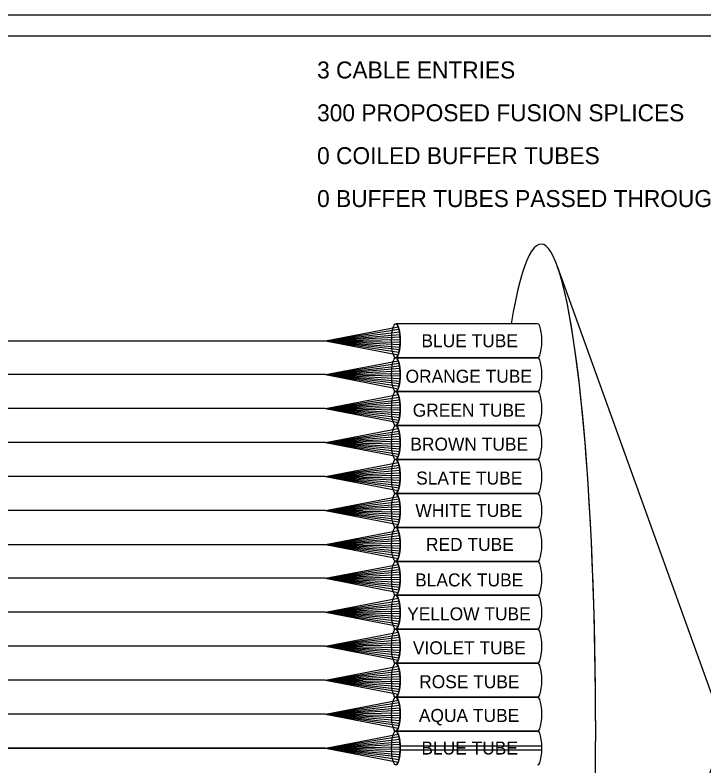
# Model space of a CAD drawing. Extents: x 1805893 to 1833564, y 708898 to 716199.
# Drawn here: x 1831730.4 to 1831852.1, y 714377 to 714509.6 of the extents above; entities that cross this region are included whole.
import ezdxf

# ---------------------------------------------------------------- set-up
doc = ezdxf.new("R2010")
doc.units = 0
doc.layers.add('BR_P_Sub_Hidden', color=7, linetype='Continuous')
doc.layers.add('SH_Data', color=7, linetype='Continuous')

msp = doc.modelspace()

# ---------------------------------------------------------------- linework, layer by layer
at = {"layer": 'BR_P_Sub_Hidden'}
for points in [[(1831500.32, 714509.57), (1831957.51, 714509.57), (1831957.51, 714273.91), (1831500.32, 714273.91)], [(1831570.12, 714505.91), (1831894.14, 714505.91), (1831894.14, 714279.3), (1831570.12, 714279.3)]]:
    msp.add_lwpolyline(points, close=True, dxfattribs=at)
at = {"layer": 'SH_Data'}
for p, q in [((1831822.74, 714454.99), (1831797.69, 714454.99)), ((1831822.74, 714454.99), (1831797.69, 714454.99)), ((1831785.27, 714451.99), (1831798.11, 714454.46)), ((1831785.27, 714451.99), (1831798.24, 714454.01)), ((1831785.27, 714451.99), (1831798.33, 714453.56)), ((1831712.85, 714451.99), (1831785.27, 714451.99)), ((1831785.27, 714451.99), (1831798.38, 714453.11)), ((1831785.27, 714451.99), (1831798.42, 714452.66)), ((1831785.27, 714451.99), (1831798.43, 714452.21)), ((1831785.27, 714451.99), (1831798.38, 714450.86)), ((1831785.27, 714451.99), (1831798.33, 714450.41)), ((1831785.27, 714451.99), (1831798.24, 714449.96)), ((1831785.27, 714451.99), (1831798.11, 714449.51)), ((1831785.27, 714451.99), (1831798.42, 714451.31)), ((1831785.27, 714451.99), (1831798.43, 714451.76)), ((1831785.27, 714445.99), (1831798.11, 714448.46)), ((1831785.27, 714445.99), (1831798.24, 714448.01)), ((1831797.69, 714448.99), (1831822.74, 714448.99)), ((1831822.74, 714448.99), (1831797.69, 714448.99)), ((1831785.27, 714445.99), (1831798.33, 714447.56)), ((1831785.27, 714445.99), (1831798.38, 714447.11)), ((1831785.27, 714445.99), (1831798.42, 714446.66)), ((1831785.27, 714445.99), (1831727.96, 714445.99)), ((1831785.27, 714445.99), (1831798.43, 714446.21)), ((1831785.27, 714445.99), (1831798.38, 714444.86)), ((1831785.27, 714445.99), (1831798.33, 714444.41)), ((1831785.27, 714445.99), (1831798.24, 714443.96)), ((1831785.27, 714445.99), (1831798.11, 714443.51)), ((1831785.27, 714445.99), (1831798.42, 714445.31)), ((1831785.27, 714445.99), (1831798.43, 714445.76)), ((1831822.74, 714442.99), (1831797.69, 714442.99)), ((1831797.69, 714442.99), (1831822.74, 714442.99)), ((1831785.27, 714439.99), (1831798.11, 714442.46)), ((1831785.27, 714439.99), (1831798.24, 714442.01)), ((1831785.27, 714439.99), (1831798.33, 714441.56)), ((1831785.27, 714439.99), (1831798.38, 714441.11)), ((1831785.27, 714439.99), (1831798.42, 714440.66)), ((1831785.27, 714439.99), (1831798.43, 714440.21)), ((1831785.27, 714439.99), (1831727.96, 714439.99)), ((1831785.27, 714439.99), (1831798.38, 714438.86)), ((1831785.27, 714439.99), (1831798.33, 714438.41)), ((1831785.27, 714439.99), (1831798.24, 714437.96)), ((1831785.27, 714439.99), (1831798.11, 714437.51)), ((1831785.27, 714439.99), (1831798.42, 714439.31)), ((1831785.27, 714439.99), (1831798.43, 714439.76)), ((1831785.27, 714433.99), (1831798.11, 714436.46)), ((1831797.69, 714436.99), (1831822.74, 714436.99)), ((1831822.74, 714436.99), (1831797.69, 714436.99)), ((1831785.27, 714433.99), (1831798.24, 714436.01)), ((1831785.27, 714433.99), (1831798.33, 714435.56)), ((1831785.27, 714433.99), (1831798.38, 714435.11)), ((1831785.27, 714433.99), (1831727.96, 714433.99)), ((1831785.27, 714433.99), (1831798.42, 714434.66)), ((1831785.27, 714433.99), (1831798.43, 714434.21)), ((1831785.27, 714433.99), (1831798.38, 714432.86)), ((1831785.27, 714433.99), (1831798.33, 714432.41)), ((1831785.27, 714433.99), (1831798.24, 714431.96)), ((1831785.27, 714433.99), (1831798.11, 714431.51)), ((1831785.27, 714433.99), (1831798.42, 714433.31)), ((1831785.27, 714433.99), (1831798.43, 714433.76)), ((1831797.69, 714430.99), (1831822.74, 714430.99)), ((1831822.74, 714430.99), (1831797.69, 714430.99)), ((1831785.27, 714427.99), (1831798.11, 714430.46)), ((1831785.27, 714427.99), (1831798.24, 714430.01)), ((1831785.27, 714427.99), (1831798.33, 714429.56)), ((1831785.27, 714427.99), (1831798.38, 714429.11)), ((1831785.27, 714427.99), (1831798.42, 714428.66)), ((1831785.27, 714427.99), (1831798.43, 714428.21)), ((1831785.27, 714427.99), (1831727.96, 714427.99)), ((1831785.27, 714427.99), (1831798.38, 714426.86)), ((1831785.27, 714427.99), (1831798.33, 714426.41)), ((1831785.27, 714427.99), (1831798.24, 714425.96)), ((1831785.27, 714427.99), (1831798.11, 714425.51)), ((1831785.27, 714427.99), (1831798.42, 714427.31)), ((1831785.27, 714427.99), (1831798.43, 714427.76)), ((1831785.27, 714421.99), (1831798.11, 714424.46)), ((1831797.69, 714424.99), (1831822.74, 714424.99)), ((1831822.74, 714424.99), (1831797.69, 714424.99)), ((1831785.27, 714421.99), (1831798.24, 714424.01)), ((1831785.27, 714421.99), (1831798.33, 714423.56)), ((1831785.27, 714421.99), (1831798.38, 714423.11)), ((1831785.27, 714421.99), (1831727.96, 714421.96)), ((1831785.27, 714421.99), (1831798.42, 714422.66)), ((1831785.27, 714421.99), (1831798.43, 714422.21)), ((1831785.27, 714421.99), (1831798.38, 714420.86)), ((1831785.27, 714421.99), (1831798.33, 714420.41)), ((1831785.27, 714421.99), (1831798.24, 714419.96)), ((1831785.27, 714421.99), (1831798.11, 714419.51)), ((1831785.27, 714421.99), (1831798.42, 714421.31)), ((1831785.27, 714421.99), (1831798.43, 714421.76)), ((1831797.69, 714418.99), (1831822.74, 714418.99)), ((1831822.74, 714418.99), (1831797.69, 714418.99)), ((1831785.27, 714415.99), (1831798.11, 714418.46)), ((1831785.27, 714415.99), (1831798.24, 714418.01)), ((1831785.27, 714415.99), (1831798.33, 714417.56)), ((1831785.27, 714415.99), (1831798.38, 714417.11)), ((1831785.27, 714415.99), (1831798.42, 714416.66)), ((1831785.27, 714415.99), (1831798.43, 714416.21)), ((1831727.96, 714415.99), (1831785.27, 714415.99)), ((1831785.27, 714415.99), (1831798.38, 714414.86)), ((1831785.27, 714415.99), (1831798.33, 714414.41)), ((1831785.27, 714415.99), (1831798.24, 714413.96)), ((1831785.27, 714415.99), (1831798.11, 714413.51)), ((1831785.27, 714415.99), (1831798.42, 714415.31)), ((1831785.27, 714415.99), (1831798.43, 714415.76)), ((1831785.27, 714409.99), (1831798.11, 714412.46)), ((1831797.69, 714412.99), (1831822.74, 714412.99)), ((1831822.74, 714412.99), (1831797.69, 714412.99)), ((1831785.27, 714409.99), (1831798.24, 714412.01)), ((1831785.27, 714409.99), (1831798.33, 714411.56)), ((1831785.27, 714409.99), (1831798.38, 714411.11)), ((1831785.27, 714409.99), (1831727.96, 714409.99)), ((1831785.27, 714409.99), (1831798.42, 714410.66)), ((1831785.27, 714409.99), (1831798.43, 714410.21)), ((1831785.27, 714409.99), (1831798.38, 714408.86)), ((1831785.27, 714409.99), (1831798.33, 714408.41)), ((1831785.27, 714409.99), (1831798.24, 714407.96)), ((1831785.27, 714409.99), (1831798.11, 714407.51)), ((1831785.27, 714409.99), (1831798.42, 714409.31)), ((1831785.27, 714409.99), (1831798.43, 714409.76)), ((1831822.74, 714406.99), (1831797.69, 714406.99)), ((1831797.69, 714406.99), (1831822.74, 714406.99)), ((1831785.27, 714403.99), (1831798.11, 714406.46)), ((1831785.27, 714403.99), (1831798.24, 714406.01)), ((1831785.27, 714403.99), (1831798.33, 714405.56)), ((1831785.27, 714403.99), (1831798.38, 714405.11)), ((1831785.27, 714403.99), (1831798.42, 714404.66)), ((1831785.27, 714403.99), (1831727.96, 714403.99)), ((1831785.27, 714403.99), (1831798.43, 714404.21)), ((1831785.27, 714403.99), (1831798.38, 714402.86)), ((1831785.27, 714403.99), (1831798.33, 714402.41)), ((1831785.27, 714403.99), (1831798.24, 714401.96)), ((1831785.27, 714403.99), (1831798.11, 714401.51)), ((1831785.27, 714403.99), (1831798.42, 714403.31)), ((1831785.27, 714403.99), (1831798.43, 714403.76)), ((1831785.27, 714397.99), (1831798.11, 714400.46)), ((1831797.69, 714400.99), (1831822.74, 714400.99)), ((1831822.74, 714400.99), (1831797.69, 714400.99)), ((1831822.74, 714400.99), (1831797.69, 714400.99)), ((1831785.27, 714397.99), (1831798.24, 714400.01)), ((1831785.27, 714397.99), (1831798.33, 714399.56)), ((1831785.27, 714397.99), (1831798.38, 714399.11)), ((1831785.27, 714397.99), (1831727.96, 714397.99)), ((1831785.27, 714397.99), (1831798.42, 714398.66)), ((1831785.27, 714397.99), (1831798.43, 714398.21)), ((1831785.27, 714397.99), (1831798.38, 714396.86)), ((1831785.27, 714397.99), (1831798.33, 714396.41)), ((1831785.27, 714397.99), (1831798.24, 714395.96)), ((1831785.27, 714397.99), (1831798.11, 714395.51)), ((1831785.27, 714397.99), (1831798.42, 714397.31)), ((1831785.27, 714397.99), (1831798.43, 714397.76)), ((1831797.69, 714394.99), (1831822.74, 714394.99)), ((1831822.74, 714394.99), (1831797.69, 714394.99)), ((1831785.27, 714391.99), (1831798.11, 714394.46)), ((1831785.27, 714391.99), (1831798.24, 714394.01)), ((1831785.27, 714391.99), (1831798.33, 714393.56)), ((1831785.27, 714391.99), (1831798.38, 714393.11)), ((1831785.27, 714391.99), (1831798.42, 714392.66)), ((1831785.27, 714391.99), (1831727.96, 714391.99)), ((1831785.27, 714391.99), (1831798.43, 714392.21)), ((1831785.27, 714391.99), (1831798.38, 714390.86)), ((1831785.27, 714391.99), (1831798.33, 714390.41)), ((1831785.27, 714391.99), (1831798.24, 714389.96)), ((1831785.27, 714391.99), (1831798.11, 714389.51)), ((1831785.27, 714391.99), (1831798.42, 714391.31)), ((1831785.27, 714391.99), (1831798.43, 714391.76)), ((1831785.27, 714385.99), (1831798.11, 714388.46)), ((1831797.69, 714388.99), (1831822.74, 714388.99)), ((1831822.74, 714388.99), (1831797.69, 714388.99)), ((1831785.27, 714385.99), (1831798.24, 714388.01)), ((1831785.27, 714385.99), (1831798.33, 714387.56)), ((1831785.27, 714385.99), (1831798.38, 714387.11)), ((1831785.27, 714385.99), (1831727.96, 714385.96)), ((1831785.27, 714385.99), (1831798.42, 714386.66)), ((1831785.27, 714385.99), (1831798.43, 714386.21)), ((1831785.27, 714385.99), (1831798.38, 714384.86)), ((1831785.27, 714385.99), (1831798.33, 714384.41)), ((1831785.27, 714385.99), (1831798.24, 714383.96)), ((1831785.27, 714385.99), (1831798.11, 714383.51)), ((1831785.27, 714385.99), (1831798.42, 714385.31)), ((1831785.27, 714385.99), (1831798.43, 714385.76)), ((1831785.27, 714379.99), (1831798.11, 714382.46)), ((1831785.27, 714379.99), (1831798.24, 714382.01)), ((1831797.69, 714382.99), (1831822.74, 714382.99)), ((1831822.74, 714382.99), (1831797.69, 714382.99)), ((1831785.27, 714379.99), (1831798.33, 714381.56)), ((1831785.27, 714379.99), (1831798.38, 714381.11)), ((1831785.27, 714379.99), (1831798.42, 714380.66)), ((1831785.27, 714379.99), (1831727.96, 714379.99)), ((1831727.96, 714379.99), (1831785.27, 714379.99)), ((1831785.27, 714379.99), (1831798.43, 714380.21)), ((1831785.27, 714379.99), (1831798.38, 714378.86)), ((1831785.27, 714379.99), (1831798.33, 714378.41)), ((1831785.27, 714379.99), (1831798.24, 714377.96)), ((1831785.27, 714379.99), (1831798.11, 714377.51)), ((1831785.27, 714379.99), (1831798.42, 714379.31)), ((1831785.27, 714379.99), (1831798.43, 714379.76))]:
    msp.add_line(p, q, dxfattribs=at)
msp.add_lwpolyline([(1831826.21, 714465.18), (1831855.81, 714382.99), (1831826.21, 714300.79)], dxfattribs=at)
msp.add_lwpolyline([(1831823.48, 714380.29), (1831798.44, 714380.29), (1831798.44, 714379.69), (1831823.48, 714379.69)], close=True, dxfattribs=at)
for centre, major_axis, ratio, start_param, end_param in [((1831823.34, 714382.99), (0, -86.09), 0.112175, 5.702888, 10.005075), ((1831823.34, 714382.99), (0, -86.09), 0.112175, 0.302036, 2.839557), ((1831797.69, 714451.99), (0, -3), 0.25, 0, 3.141593), ((1831822.74, 714451.99), (0, -3), 0.25, 0, 3.141593), ((1831822.74, 714451.99), (0, -3), 0.25, 0, 3.141593), ((1831797.69, 714445.99), (0, -3), 0.25, 0, 3.141593), ((1831822.74, 714445.99), (0, -3), 0.25, 0, 3.141593), ((1831822.74, 714445.99), (0, -3), 0.25, 0, 3.141593), ((1831797.69, 714439.99), (0, -3), 0.25, 0, 3.141593), ((1831822.74, 714439.99), (0, -3), 0.25, 0, 3.141593), ((1831822.74, 714439.99), (0, -3), 0.25, 0, 3.141593), ((1831797.69, 714433.99), (0, -3), 0.25, 0, 3.141593), ((1831822.74, 714433.99), (0, -3), 0.25, 0, 3.141593), ((1831822.74, 714433.99), (0, -3), 0.25, 0, 3.141593), ((1831797.69, 714427.99), (0, -3), 0.25, 0, 3.141593), ((1831822.74, 714427.99), (0, -3), 0.25, 0, 3.141593), ((1831822.74, 714427.99), (0, -3), 0.25, 0, 3.141593), ((1831797.69, 714421.99), (0, -3), 0.25, 0, 3.141593), ((1831822.74, 714421.99), (0, -3), 0.25, 0, 3.141593), ((1831822.74, 714421.99), (0, -3), 0.25, 0, 3.141593), ((1831797.69, 714415.99), (0, -3), 0.25, 0, 3.141593), ((1831822.74, 714415.99), (0, -3), 0.25, 0, 3.141593), ((1831822.74, 714415.99), (0, -3), 0.25, 0, 3.141593), ((1831797.69, 714409.99), (0, -3), 0.25, 0, 3.141593), ((1831822.74, 714409.99), (0, -3), 0.25, 0, 3.141593), ((1831822.74, 714409.99), (0, -3), 0.25, 0, 3.141593), ((1831797.69, 714403.99), (0, -3), 0.25, 0, 3.141593), ((1831822.74, 714403.99), (0, -3), 0.25, 0, 3.141593), ((1831822.74, 714403.99), (0, -3), 0.25, 0, 3.141593), ((1831797.69, 714397.99), (0, -3), 0.25, 0, 3.141593), ((1831822.74, 714397.99), (0, -3), 0.25, 0, 3.141593), ((1831822.74, 714397.99), (0, -3), 0.25, 0, 3.141593), ((1831797.69, 714391.99), (0, -3), 0.25, 0, 3.141593), ((1831822.74, 714391.99), (0, -3), 0.25, 0, 3.141593), ((1831822.74, 714391.99), (0, -3), 0.25, 0, 3.141593), ((1831797.69, 714385.99), (0, -3), 0.25, 0, 3.141593), ((1831822.74, 714385.99), (0, -3), 0.25, 0, 3.141593), ((1831822.74, 714385.99), (0, -3), 0.25, 0, 3.141593), ((1831797.69, 714379.99), (0, -3), 0.25, 0, 3.141593), ((1831822.74, 714379.99), (0, -3), 0.25, 0, 3.141593), ((1831822.74, 714379.99), (0, -3), 0.25, 0, 3.141593)]:
    msp.add_ellipse(centre, major_axis=major_axis, ratio=ratio, start_param=start_param, end_param=end_param, dxfattribs=at)
for centre in [(1831797.69, 714451.99), (1831797.69, 714445.99), (1831797.69, 714439.99), (1831797.69, 714433.99), (1831797.69, 714427.99), (1831797.69, 714421.99), (1831797.69, 714415.99), (1831797.69, 714409.99), (1831797.69, 714403.99), (1831797.69, 714397.99), (1831797.69, 714391.99), (1831797.69, 714385.99), (1831797.69, 714379.99)]:
    msp.add_ellipse(centre, major_axis=(0, -3), ratio=0.25, dxfattribs=at)

# ---------------------------------------------------------------- texts
for s, height, p in [('3 CABLE ENTRIES', 3, (1831783.78, 714498.35)), ('300 PROPOSED FUSION SPLICES', 3, (1831783.78, 714490.78)), ('0 COILED BUFFER TUBES', 3, (1831783.78, 714483.2)), ('0 BUFFER TUBES PASSED THROUGH UNSPLICED', 3, (1831783.78, 714475.62)), ('BLUE TUBE', 2.295, (1831802.21, 714450.84)), ('ORANGE TUBE', 2.2947, (1831799.41, 714444.56)), ('GREEN TUBE', 2.295, (1831800.67, 714438.56)), ('BROWN TUBE', 2.295, (1831800.25, 714432.56)), ('SLATE TUBE', 2.295, (1831801.28, 714426.56)), ('WHITE TUBE', 2.295, (1831801.14, 714420.84)), ('RED TUBE', 2.295, (1831803.01, 714414.84)), ('BLACK TUBE', 2.295, (1831801.1, 714408.56)), ('YELLOW TUBE', 2.2947, (1831799.69, 714402.56)), ('VIOLET TUBE', 2.2947, (1831800.7, 714396.56)), ('ROSE TUBE', 2.295, (1831801.81, 714390.56)), ('AQUA TUBE', 2.295, (1831801.76, 714384.6)), ('BLUE TUBE', 2.295, (1831802.21, 714378.84))]:
    msp.add_text(s, height=height, dxfattribs=at).set_placement(p)

doc.saveas('drawing.dxf')
